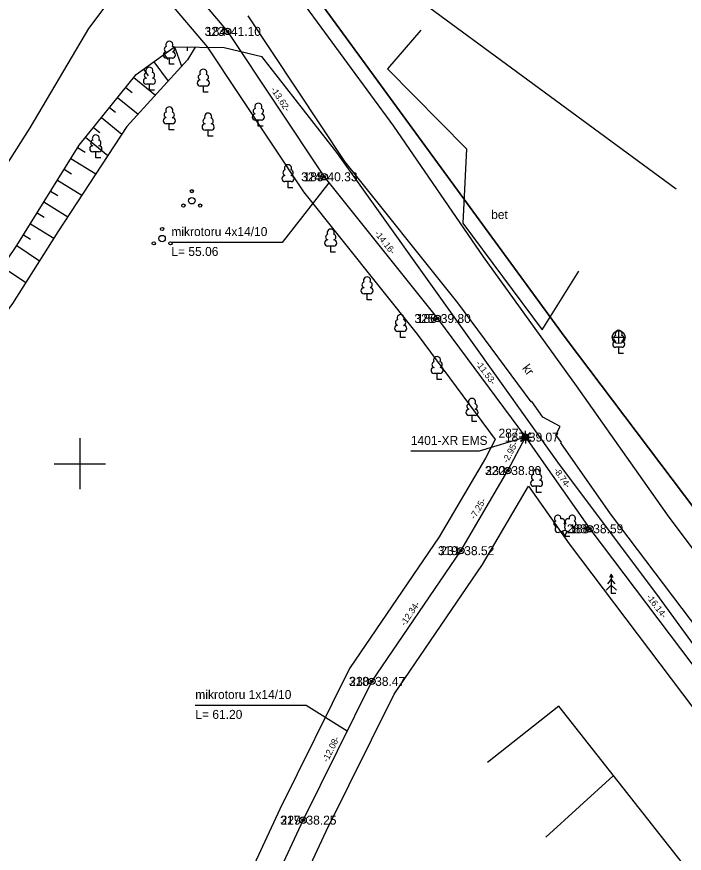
# Model space of a CAD drawing. Extents: x 647603 to 650850, y 6482647 to 6486043.
# Drawn here: x 648945.1 to 648997.1, y 6483719.6 to 6483784.9 of the extents above; entities that cross this region are included whole.
import ezdxf

# ---------------------------------------------------------------- set-up
doc = ezdxf.new("R2010")
doc.units = 0
for name, color, linetype in [('DTRASS', 7, 'Continuous'), ('JOONSIDE', 7, 'Continuous'), ('KKAEV', 7, 'Continuous'), ('KOORDPUNKT', 7, 'Continuous'), ('MOOTKORG_EH2000', 7, 'Continuous'), ('MOOTMPUNKT', 7, 'Continuous'), ('MOOTNR', 7, 'Continuous'), ('MOOTPIIR', 7, 'Continuous'), ('MPOHULIIN', 7, 'Continuous'), ('PIIR', 7, 'Continuous'), ('PUU', 7, 'Continuous'), ('RELJEEF', 7, 'Continuous'), ('SITRASS', 7, 'Continuous'), ('TEE', 7, 'Continuous'), ('VORK', 7, 'Continuous')]:
    doc.layers.add(name, color=color, linetype=linetype)

msp = doc.modelspace()

# ---------------------------------------------------------------- linework, layer by layer
at = {"layer": 'DTRASS'}
msp.add_line((648991.586, 6483725.631), (648986.357, 6483720.86), dxfattribs=at)
msp.add_lwpolyline([(649025.627, 6483682.458), (648987.356, 6483731.069), (648981.794, 6483726.691)], dxfattribs=at)
at = {"layer": 'KKAEV'}
for p, q in [((648992.026, 6483759.371), (648992.026, 6483760.371)), ((648991.526, 6483759.871), (648992.526, 6483759.871))]:
    msp.add_line(p, q, dxfattribs=at)
msp.add_circle((648992.026, 6483759.871), 0.5, dxfattribs=at)
at = {"layer": 'KOORDPUNKT'}
for centre, radius in [((648961.522, 6483783.736), 0.25), ((648961.522, 6483783.736), 0.025), ((648961.522, 6483783.736), 0.0221), ((648961.522, 6483783.736), 0.0191), ((648961.522, 6483783.736), 0.0161), ((648961.522, 6483783.736), 0.0132), ((648961.522, 6483783.736), 0.0102), ((648961.522, 6483783.736), 0.00726), ((648961.522, 6483783.736), 0.0043), ((648969.053, 6483772.39), 0.25), ((648969.053, 6483772.39), 0.025), ((648969.053, 6483772.39), 0.0221), ((648969.053, 6483772.39), 0.0191), ((648969.053, 6483772.39), 0.0161), ((648969.053, 6483772.39), 0.0132), ((648969.053, 6483772.39), 0.0102), ((648969.053, 6483772.39), 0.00726), ((648969.053, 6483772.39), 0.0043), ((648977.89, 6483761.33), 0.25), ((648977.89, 6483761.33), 0.025), ((648977.89, 6483761.33), 0.0221), ((648977.89, 6483761.33), 0.0191), ((648977.89, 6483761.33), 0.0161), ((648977.89, 6483761.33), 0.0132), ((648977.89, 6483761.33), 0.0102), ((648977.89, 6483761.33), 0.00726), ((648977.89, 6483761.33), 0.0043), ((648984.76, 6483752.071), 0.25), ((648984.76, 6483752.071), 0.025), ((648984.76, 6483752.071), 0.0221), ((648984.76, 6483752.071), 0.0191), ((648984.76, 6483752.071), 0.0161), ((648984.76, 6483752.071), 0.0132), ((648984.76, 6483752.071), 0.0102), ((648984.76, 6483752.071), 0.00726), ((648984.76, 6483752.071), 0.0043), ((648983.391, 6483749.462), 0.25), ((648983.391, 6483749.462), 0.025), ((648983.391, 6483749.462), 0.0221), ((648983.391, 6483749.462), 0.0191), ((648983.391, 6483749.462), 0.0161), ((648983.391, 6483749.462), 0.0132), ((648983.391, 6483749.462), 0.0102), ((648983.391, 6483749.462), 0.00726), ((648983.391, 6483749.462), 0.0043), ((648989.783, 6483744.919), 0.25), ((648989.783, 6483744.919), 0.025), ((648989.783, 6483744.919), 0.0221), ((648989.783, 6483744.919), 0.0191), ((648989.783, 6483744.919), 0.0161), ((648989.783, 6483744.919), 0.0132), ((648989.783, 6483744.919), 0.0102), ((648989.783, 6483744.919), 0.00726), ((648989.783, 6483744.919), 0.0043), ((648979.721, 6483743.21), 0.25), ((648979.721, 6483743.21), 0.025), ((648979.721, 6483743.21), 0.0221), ((648979.721, 6483743.21), 0.0191), ((648979.721, 6483743.21), 0.0161), ((648979.721, 6483743.21), 0.0132), ((648979.721, 6483743.21), 0.0102), ((648979.721, 6483743.21), 0.00726), ((648979.721, 6483743.21), 0.0043), ((648972.772, 6483733.01), 0.25), ((648972.772, 6483733.01), 0.025), ((648972.772, 6483733.01), 0.0221), ((648972.772, 6483733.01), 0.0191), ((648972.772, 6483733.01), 0.0161), ((648972.772, 6483733.01), 0.0132), ((648972.772, 6483733.01), 0.0102), ((648972.772, 6483733.01), 0.00726), ((648972.772, 6483733.01), 0.0043), ((648967.414, 6483722.179), 0.25), ((648967.414, 6483722.179), 0.025), ((648967.414, 6483722.179), 0.0221), ((648967.414, 6483722.179), 0.0191), ((648967.414, 6483722.179), 0.0161), ((648967.414, 6483722.179), 0.0132), ((648967.414, 6483722.179), 0.0102), ((648967.414, 6483722.179), 0.00726), ((648967.414, 6483722.179), 0.0043)]:
    msp.add_circle(centre, radius, dxfattribs=at)
at = {"layer": 'MOOTMPUNKT'}
for centre in [(648961.522, 6483783.736), (648969.053, 6483772.39), (648977.89, 6483761.33), (648984.76, 6483752.071), (648983.391, 6483749.462), (648989.783, 6483744.919), (648979.721, 6483743.21), (648972.772, 6483733.01), (648967.414, 6483722.179)]:
    msp.add_circle(centre, 0.1, dxfattribs=at)
at = {"layer": 'MOOTPIIR'}
for points in [[(648951.685, 6483792.255), (648959.92, 6483782.533), (648967.435, 6483771.21), (648976.305, 6483760.11), (648982.405, 6483751.888), (648981.642, 6483750.433), (648978.03, 6483744.28), (648971.041, 6483734.021), (648965.61, 6483723.044), (648958.734, 6483708.239), (648953.898, 6483699.474), (648953.997, 6483698.159), (648954.146, 6483696.165), (648958.135, 6483696.464), (648957.985, 6483698.459), (648957.976, 6483698.584), (648962.304, 6483706.429), (648969.218, 6483721.314), (648974.503, 6483731.999), (648981.412, 6483742.14), (648984.999, 6483748.251), (648988.166, 6483743.741), (648997.899, 6483730.859)], [(649067.421, 6483656.506), (649058.535, 6483665.838), (649050.726, 6483673.406), (649042.796, 6483680.909), (649035.82, 6483688.015), (649027.966, 6483696.771), (649024.033, 6483701.091), (649015.47, 6483712.521), (649009.635, 6483721.365), (649001.121, 6483733.231), (648991.4, 6483746.097), (648987.517, 6483751.626), (648987.558, 6483751.657), (648987.115, 6483752.254), (648987.46, 6483752.913), (648986.118, 6483753.617), (648985.247, 6483754.857), (648985.205, 6483754.828), (648979.475, 6483762.55), (648970.671, 6483773.57), (648963.124, 6483784.939)]]:
    msp.add_lwpolyline(points, dxfattribs=at)
at = {"layer": 'MPOHULIIN'}
msp.add_lwpolyline([(648996.522, 6483771.435), (648975.152, 6483787.151), (648944.987, 6483824.409), (648896.608, 6483850.301), (648849.253, 6483875.748), (648802.056, 6483900.843), (648755.707, 6483925.826), (648709.821, 6483946.817), (648663.458, 6483968.265), (648621.146, 6483987.685), (648575.983, 6484008.491), (648532.813, 6484028.415), (648366.763, 6484116.956), (648363.315, 6484156.515)], dxfattribs=at)
at = {"layer": 'PIIR'}
for points in [[(648923.14, 6483854.64), (649055.64, 6483937.7), (649168.27, 6483820.92), (649170.35, 6483818.76), (649115.03, 6483765.84), (649057.79, 6483709.37), (649050.24, 6483702.09), (649039.58, 6483692.54), (649025, 6483710.63), (648987.85, 6483759.84), (648952.12, 6483808.78)], [(648923.14, 6483854.64), (648915.56, 6483838.11), (648895, 6483793.26), (648903.93, 6483785.12), (648944.8, 6483805.19), (648952.12, 6483808.78), (648987.85, 6483759.84), (649025, 6483710.63), (649039.58, 6483692.54), (649033.51, 6483686.99), (648916.99, 6483572.2), (648792.06, 6483447.93), (648755.39, 6483507.63), (648659.25, 6483823.33), (648774.21, 6483927.54)]]:
    msp.add_lwpolyline(points, close=True, dxfattribs=at)
at = {"layer": 'PUU'}
for p, q in [((648957.223, 6483781.647), (648956.743, 6483781.647)), ((648956.983, 6483781.172), (648956.983, 6483781.647)), ((648957.363, 6483781.172), (648956.983, 6483781.172)), ((648955.669, 6483779.614), (648955.189, 6483779.614)), ((648955.429, 6483779.139), (648955.429, 6483779.614)), ((648955.809, 6483779.139), (648955.429, 6483779.139)), ((648959.871, 6483779.466), (648959.391, 6483779.466)), ((648959.631, 6483778.991), (648959.631, 6483779.466)), ((648960.011, 6483778.991), (648959.631, 6483778.991)), ((648957.213, 6483776.527), (648956.733, 6483776.527)), ((648956.973, 6483776.052), (648956.973, 6483776.527)), ((648964.16, 6483776.811), (648963.68, 6483776.811)), ((648963.92, 6483776.336), (648963.92, 6483776.811)), ((648964.3, 6483776.336), (648963.92, 6483776.336)), ((648957.353, 6483776.052), (648956.973, 6483776.052)), ((648960.246, 6483776.036), (648959.766, 6483776.036)), ((648960.006, 6483775.561), (648960.006, 6483776.036)), ((648960.386, 6483775.561), (648960.006, 6483775.561)), ((648951.485, 6483774.335), (648951.005, 6483774.335)), ((648951.245, 6483773.86), (648951.245, 6483774.335)), ((648951.625, 6483773.86), (648951.245, 6483773.86)), ((648966.477, 6483772.012), (648965.997, 6483772.012)), ((648966.237, 6483771.537), (648966.237, 6483772.012)), ((648966.617, 6483771.537), (648966.237, 6483771.537)), ((648969.807, 6483766.983), (648969.327, 6483766.983)), ((648969.567, 6483766.508), (648969.567, 6483766.983)), ((648969.947, 6483766.508), (648969.567, 6483766.508)), ((648972.643, 6483763.259), (648972.163, 6483763.259)), ((648972.403, 6483762.784), (648972.403, 6483763.259)), ((648972.783, 6483762.784), (648972.403, 6483762.784)), ((648975.256, 6483760.315), (648974.776, 6483760.315)), ((648975.016, 6483759.84), (648975.016, 6483760.315)), ((648975.396, 6483759.84), (648975.016, 6483759.84)), ((648992.273, 6483759.086), (648991.793, 6483759.086)), ((648992.033, 6483758.611), (648992.033, 6483759.086)), ((648992.413, 6483758.611), (648992.033, 6483758.611)), ((648978.105, 6483757.035), (648977.625, 6483757.035)), ((648977.865, 6483756.56), (648977.865, 6483757.035)), ((648978.245, 6483756.56), (648977.865, 6483756.56)), ((648980.826, 6483753.767), (648980.346, 6483753.767)), ((648980.586, 6483753.292), (648980.586, 6483753.767)), ((648980.966, 6483753.292), (648980.586, 6483753.292)), ((648985.862, 6483748.237), (648985.382, 6483748.237)), ((648985.622, 6483747.762), (648985.622, 6483748.237)), ((648986.002, 6483747.762), (648985.622, 6483747.762)), ((648987.387, 6483744.646), (648987.832, 6483744.821)), ((648987.827, 6483744.311), (648987.652, 6483744.751)), ((648987.827, 6483744.311), (648988.007, 6483744.751)), ((648988.207, 6483744.311), (648987.827, 6483744.311)), ((648987.832, 6483744.821), (648988.272, 6483744.641)), ((648991.45, 6483741.376), (648991.3, 6483741.126)), ((648991.6, 6483741.126), (648991.45, 6483741.376)), ((648991.45, 6483741.376), (648991.45, 6483739.876)), ((648991.45, 6483740.526), (648991.05, 6483740.126)), ((648991.45, 6483740.976), (648991.15, 6483740.626)), ((648991.75, 6483740.626), (648991.45, 6483740.976)), ((648991.85, 6483740.126), (648991.45, 6483740.526)), ((648991.81, 6483739.876), (648991.45, 6483739.876))]:
    msp.add_line(p, q, dxfattribs=at)
msp.add_lwpolyline([(648987.832, 6483745.316), (648987.812, 6483745.241), (648987.812, 6483745.221), (648987.822, 6483745.191), (648987.842, 6483745.156), (648987.847, 6483745.136), (648987.832, 6483745.101), (648987.807, 6483745.051), (648987.802, 6483745.026), (648987.807, 6483745.011), (648987.817, 6483744.981), (648987.852, 6483744.921), (648987.857, 6483744.901), (648987.852, 6483744.881), (648987.837, 6483744.846), (648987.832, 6483744.821)], dxfattribs=at)
for centre, radius in [((648958.731, 6483771.269), 0.125), ((648958.731, 6483770.519), 0.25), ((648958.081, 6483770.144), 0.125), ((648959.381, 6483770.144), 0.125), ((648956.416, 6483767.569), 0.25), ((648956.416, 6483768.319), 0.125), ((648955.766, 6483767.194), 0.125), ((648957.066, 6483767.194), 0.125)]:
    msp.add_circle(centre, radius, dxfattribs=at)
for centre, radius, start, end in [((648956.983, 6483782.692), 0.277, 332.5799, 207.4201), ((648956.813, 6483782.345), 0.233, 109.02174, 253.14154), ((648957.153, 6483782.345), 0.233, 286.85082, 70.98591), ((648956.746, 6483781.884), 0.238, 90.0016, 269.3953), ((648957.22, 6483781.884), 0.238, 270.6047, 89.9984), ((648955.429, 6483780.659), 0.277, 332.5799, 207.4201), ((648955.259, 6483780.312), 0.233, 109.02174, 253.14154), ((648955.599, 6483780.312), 0.233, 286.85082, 70.98591), ((648959.461, 6483780.164), 0.233, 109.02174, 253.14154), ((648959.631, 6483780.511), 0.277, 332.5799, 207.4201), ((648959.801, 6483780.164), 0.233, 286.85082, 70.98591), ((648955.192, 6483779.851), 0.238, 90.0016, 269.3953), ((648955.666, 6483779.851), 0.238, 270.6047, 89.9984), ((648959.394, 6483779.703), 0.238, 90.0016, 269.3953), ((648959.868, 6483779.703), 0.238, 270.6047, 89.9984), ((648956.973, 6483777.572), 0.277, 332.5799, 207.4201), ((648963.75, 6483777.509), 0.233, 109.02174, 253.14154), ((648963.92, 6483777.856), 0.277, 332.5799, 207.4201), ((648964.09, 6483777.509), 0.233, 286.85082, 70.98591), ((648956.736, 6483776.764), 0.238, 90.0016, 269.3953), ((648956.803, 6483777.225), 0.233, 109.02174, 253.14154), ((648957.143, 6483777.225), 0.233, 286.85082, 70.98591), ((648957.21, 6483776.764), 0.238, 270.6047, 89.9984), ((648959.836, 6483776.734), 0.233, 109.02174, 253.14154), ((648960.006, 6483777.081), 0.277, 332.5799, 207.4201), ((648960.176, 6483776.734), 0.233, 286.85082, 70.98591), ((648963.683, 6483777.048), 0.238, 90.0016, 269.3953), ((648964.157, 6483777.048), 0.238, 270.6047, 89.9984), ((648959.769, 6483776.273), 0.238, 90.0016, 269.3953), ((648960.243, 6483776.273), 0.238, 270.6047, 89.9984), ((648951.245, 6483775.38), 0.277, 332.5799, 207.4201), ((648951.075, 6483775.033), 0.233, 109.02174, 253.14154), ((648951.415, 6483775.033), 0.233, 286.85082, 70.98591), ((648951.008, 6483774.572), 0.238, 90.0016, 269.3953), ((648951.482, 6483774.572), 0.238, 270.6047, 89.9984), ((648966.237, 6483773.057), 0.277, 332.5799, 207.4201), ((648966, 6483772.249), 0.238, 90.0016, 269.3953), ((648966.067, 6483772.71), 0.233, 109.02174, 253.14154), ((648966.407, 6483772.71), 0.233, 286.85082, 70.98591), ((648966.474, 6483772.249), 0.238, 270.6047, 89.9984), ((648969.397, 6483767.681), 0.233, 109.02174, 253.14154), ((648969.567, 6483768.028), 0.277, 332.5799, 207.4201), ((648969.737, 6483767.681), 0.233, 286.85082, 70.98591), ((648969.33, 6483767.22), 0.238, 90.0016, 269.3953), ((648969.804, 6483767.22), 0.238, 270.6047, 89.9984), ((648972.403, 6483764.304), 0.277, 332.5799, 207.4201), ((648972.233, 6483763.957), 0.233, 109.02174, 253.14154), ((648972.573, 6483763.957), 0.233, 286.85082, 70.98591), ((648972.166, 6483763.496), 0.238, 90.0016, 269.3953), ((648972.64, 6483763.496), 0.238, 270.6047, 89.9984), ((648975.016, 6483761.36), 0.277, 332.5799, 207.4201), ((648974.779, 6483760.552), 0.238, 90.0016, 269.3953), ((648974.846, 6483761.013), 0.233, 109.02174, 253.14154), ((648975.186, 6483761.013), 0.233, 286.85082, 70.98591), ((648975.253, 6483760.552), 0.238, 270.6047, 89.9984), ((648991.863, 6483759.784), 0.233, 109.02174, 253.14154), ((648992.033, 6483760.131), 0.277, 332.5799, 207.4201), ((648992.203, 6483759.784), 0.233, 286.85082, 70.98591), ((648991.796, 6483759.323), 0.238, 90.0016, 269.3953), ((648992.27, 6483759.323), 0.238, 270.6047, 89.9984), ((648977.865, 6483758.08), 0.277, 332.5799, 207.4201), ((648977.628, 6483757.272), 0.238, 90.0016, 269.3953), ((648977.695, 6483757.733), 0.233, 109.02174, 253.14154), ((648978.035, 6483757.733), 0.233, 286.85082, 70.98591), ((648978.102, 6483757.272), 0.238, 270.6047, 89.9984), ((648980.586, 6483754.812), 0.277, 332.5799, 207.4201), ((648980.349, 6483754.004), 0.238, 90.0016, 269.3953), ((648980.416, 6483754.465), 0.233, 109.02174, 253.14154), ((648980.756, 6483754.465), 0.233, 286.85082, 70.98591), ((648980.823, 6483754.004), 0.238, 270.6047, 89.9984), ((648985.622, 6483749.282), 0.277, 332.5799, 207.4201), ((648985.452, 6483748.935), 0.233, 109.02174, 253.14154), ((648985.792, 6483748.935), 0.233, 286.85082, 70.98591), ((648985.385, 6483748.474), 0.238, 90.0016, 269.3953), ((648985.859, 6483748.474), 0.238, 270.6047, 89.9984), ((648987.27, 6483745.725), 0.256, 111.50269, 232.51731), ((648987.27, 6483745.725), 0.256, 350.48556, 111.50017), ((648987.605, 6483745.475), 0.224, 308.50412, 111.57247), ((648988.068, 6483745.47), 0.225, 67.7016, 230.51262), ((648988.406, 6483745.716), 0.256, 67.6168, 188.63142), ((648988.406, 6483745.716), 0.256, 306.59966, 67.61428), ((648987.196, 6483745.314), 0.224, 111.43041, 274.49868), ((648987.301, 6483744.869), 0.237, 111.50143, 291.50036), ((648987.831, 6483745.078), 0.237, 66.76552, 111.50149), ((648988.362, 6483744.861), 0.237, 247.61661, 67.61554), ((648988.473, 6483745.304), 0.224, 264.6183, 67.68657)]:
    msp.add_arc(centre, radius, start, end, dxfattribs=at)
at = {"layer": 'RELJEEF'}
for p, q in [((648957.382, 6483782.542), (648957.93, 6483781.014)), ((648958.381, 6483782.524), (648958.376, 6483782.214)), ((648956.572, 6483781.959), (648956.869, 6483781.553)), ((648955.765, 6483781.369), (648956.875, 6483779.85)), ((648954.957, 6483780.779), (648955.327, 6483780.273)), ((648954.205, 6483780.131), (648955.891, 6483778.765)), ((648953.575, 6483779.354), (648954.068, 6483778.955)), ((648952.946, 6483778.577), (648954.546, 6483777.282)), ((648952.317, 6483777.8), (648952.783, 6483777.422)), ((648951.687, 6483777.023), (648953.286, 6483775.728)), ((648951.058, 6483776.246), (648951.561, 6483775.838)), ((648950.429, 6483775.469), (648952.185, 6483774.047)), ((648949.822, 6483774.675), (648950.415, 6483774.309)), ((648949.296, 6483773.824), (648951.249, 6483772.617)), ((648948.771, 6483772.974), (648949.35, 6483772.616)), ((648948.245, 6483772.123), (648950.153, 6483770.944)), ((648947.719, 6483771.273), (648948.285, 6483770.923)), ((648947.193, 6483770.422), (648949.057, 6483769.27)), ((648946.667, 6483769.572), (648947.22, 6483769.23)), ((648946.141, 6483768.721), (648947.969, 6483767.591)), ((648945.616, 6483767.87), (648946.161, 6483767.533)), ((648945.09, 6483767.02), (648946.85, 6483765.826)), ((648943.967, 6483765.365), (648945.779, 6483764.136))]:
    msp.add_line(p, q, dxfattribs=at)
msp.add_lwpolyline([(648958.983, 6483782.513), (648958.393, 6483781.524), (648953.671, 6483776.317), (648948.29, 6483768.098), (648944.737, 6483762.492), (648931.625, 6483744.623)], dxfattribs=at)
at = {"layer": 'SITRASS'}
for p, q in [((648984.583, 6483752.248), (648984.406, 6483752.425)), ((648984.76, 6483752.321), (648984.76, 6483752.571)), ((648984.937, 6483752.248), (648985.114, 6483752.425)), ((648984.51, 6483752.071), (648984.26, 6483752.071)), ((648984.583, 6483751.894), (648984.406, 6483751.717)), ((648984.76, 6483751.821), (648984.76, 6483751.571)), ((648984.937, 6483751.894), (648985.114, 6483751.717)), ((648985.01, 6483752.071), (648985.26, 6483752.071))]:
    msp.add_line(p, q, dxfattribs=at)
for points in [[(648951.658, 6483795.996), (648953.296, 6483793.447), (648961.522, 6483783.736), (648969.053, 6483772.39), (648977.89, 6483761.33), (648984.76, 6483752.071)], [(648969.426, 6483771.923), (648965.791, 6483767.263), (648957.135, 6483767.263)], [(648955.991, 6483698.309), (648955.937, 6483699.029), (648960.519, 6483707.334), (648967.414, 6483722.179), (648972.772, 6483733.01), (648979.721, 6483743.21), (648983.391, 6483749.462), (648984.76, 6483752.071)], [(648984.76, 6483752.071), (648981.133, 6483750.967), (648975.814, 6483750.967)], [(648984.76, 6483752.071), (648989.783, 6483744.919), (648999.51, 6483732.045), (649007.987, 6483720.231), (649013.834, 6483711.37), (649022.49, 6483699.815), (649026.482, 6483695.43), (649034.361, 6483686.646), (649041.395, 6483679.482), (649049.343, 6483671.961), (649057.114, 6483664.43), (649065.96, 6483655.14), (649075.786, 6483644.449), (649085.221, 6483633.984), (649094.097, 6483623.859), (649104.85, 6483611.19), (649113.818, 6483600.814), (649121.901, 6483591.603), (649122.744, 6483590.971)], [(648970.856, 6483729.136), (648967.662, 6483731.134), (648959.006, 6483731.134)]]:
    msp.add_lwpolyline(points, dxfattribs=at)
for radius in [0.25, 0.225, 0.2, 0.175, 0.15, 0.125, 0.1, 0.075, 0.05, 0.025]:
    msp.add_circle((648984.76, 6483752.071), radius, dxfattribs=at)
at = {"layer": 'TEE'}
for points in [[(648889.493, 6483863.405), (648899.88, 6483857.037), (648910.063, 6483850.538), (648919.989, 6483843.323), (648929.059, 6483834.775), (648937.496, 6483825.797), (648945.048, 6483816.003), (648952.365, 6483806.098), (648960.169, 6483796.21), (648967.286, 6483786.119), (648974.453, 6483776.331), (648981.466, 6483766.144), (648988.719, 6483756.065), (648995.929, 6483745.828), (649003.291, 6483736.056), (649025.018, 6483707.01), (649032.661, 6483697.558), (649041.019, 6483688.47), (649049.79, 6483679.992), (649058.442, 6483671.318), (649067.138, 6483662.574), (649075.637, 6483653.643)], [(648931.526, 6483760.495), (648932.788, 6483759.703), (648934.735, 6483759.971), (648940.975, 6483768.133), (648946.128, 6483776.212), (648950.705, 6483783.962), (648953.457, 6483787.648), (648955.068, 6483792.075), (648953.671, 6483794.932), (648949.952, 6483798.154), (648945.481, 6483800.176), (648941.44, 6483800.21), (648936.15, 6483798.036), (648927.871, 6483793.545), (648921.165, 6483788.712), (648915.91, 6483783.151), (648913.271, 6483778.593), (648911.887, 6483773.17), (648912.262, 6483767.63), (648915.268, 6483763.247), (648919.07, 6483760.629), (648920.039, 6483760.947)], [(648976.583, 6483783.828), (648973.984, 6483780.818), (648980.158, 6483774.576), (648979.88, 6483768.763), (648986.059, 6483760.438), (648988.906, 6483765.014)], [(648929.658, 6483746.118), (648931.856, 6483748.695), (648939.078, 6483758.155), (648945.093, 6483767.025), (648949.939, 6483774.864), (648954.397, 6483780.369), (648957.369, 6483782.542), (648961.265, 6483782.471), (648964.183, 6483781.777)], [(649091.596, 6483627.772), (649083.624, 6483636.808), (649075.502, 6483645.912), (649067.054, 6483655.128), (649058.628, 6483663.919), (649050.114, 6483672.471), (649041.277, 6483681.587), (649032.508, 6483690.585), (649024.62, 6483700.283), (649016.955, 6483710.019), (649009.302, 6483720.077), (649002.259, 6483729.86), (648994.991, 6483739.815), (648987.422, 6483749.945), (648980.355, 6483759.816), (648970.047, 6483774.277), (648964.183, 6483781.777)]]:
    msp.add_lwpolyline(points, dxfattribs=at)
at = {"layer": 'VORK'}
for p, q in [((648950, 6483752), (648950, 6483748)), ((648948, 6483750), (648952, 6483750))]:
    msp.add_line(p, q, dxfattribs=at)

# ---------------------------------------------------------------- texts
at = {"layer": 'JOONSIDE'}
for s, rotation, p in [('-13.62-', 303.57454, (648964.867, 6483779.194)), ('-14.16-', 308.62504, (648972.953, 6483767.95)), ('-11.53-', 306.5747, (648980.846, 6483757.808)), ('-2.95-', 62.31301, (648983.367, 6483750.009)), ('-8.74-', 305.08117, (648986.922, 6483749.471)), ('-7.25-', 59.58655, (648980.813, 6483745.613)), ('-12.34-', 55.73439, (648975.358, 6483737.294)), ('-16.14-', 307.07301, (648994.158, 6483739.585)), ('-12.08-', 63.6788, (648969.326, 6483726.663))]:
    msp.add_text(s, height=0.5, rotation=rotation, dxfattribs=at).set_placement(p)
at = {"layer": 'KOORDPUNKT'}
for s, p in [('323 ', (648959.725, 6483783.386)), ('324 ', (648967.256, 6483772.04)), ('325 ', (648976.093, 6483760.98)), ('287 ', (648982.655, 6483752.03)), ('320 ', (648981.594, 6483749.112)), ('288 ', (648987.986, 6483744.569)), ('319 ', (648977.924, 6483742.86)), ('318 ', (648970.975, 6483732.66)), ('317 ', (648965.617, 6483721.829))]:
    msp.add_text(s, height=0.7, dxfattribs=at).set_placement(p)
at = {"layer": 'MOOTKORG_EH2000'}
for s, p in [(' 41.10', (648961.522, 6483783.386)), (' 40.33', (648969.053, 6483772.04)), (' 39.80', (648977.89, 6483760.98)), (' 39.07', (648984.76, 6483751.721)), (' 38.80', (648983.391, 6483749.112)), (' 38.59', (648989.783, 6483744.569)), (' 38.52', (648979.721, 6483742.86)), (' 38.47', (648972.772, 6483732.66)), (' 38.25', (648967.414, 6483721.829))]:
    msp.add_text(s, height=0.7, dxfattribs=at).set_placement(p)
at = {"layer": 'MOOTNR'}
for s, p in [('184 ', (648959.842, 6483783.386)), ('185 ', (648967.443, 6483772.04)), ('186 ', (648976.28, 6483760.98)), ('187 ', (648983.15, 6483751.721)), ('232 ', (648981.641, 6483749.112)), ('188 ', (648988.173, 6483744.569)), ('231 ', (648978.111, 6483742.86)), ('230 ', (648971.022, 6483732.66)), ('229 ', (648965.664, 6483721.829))]:
    msp.add_text(s, height=0.7, dxfattribs=at).set_placement(p)
at = {"layer": 'SITRASS'}
for s, p in [('mikrotoru 4x14/10 ', (648957.135, 6483767.763)), ('L= 55.06', (648957.135, 6483766.213)), ('1401-XR EMS', (648975.814, 6483751.467)), ('mikrotoru 1x14/10 ', (648959.006, 6483731.634)), ('L= 61.20', (648959.006, 6483730.084))]:
    msp.add_text(s, height=0.7, dxfattribs=at).set_placement(p)
at = {"layer": 'TEE'}
msp.add_text('bet', height=0.7, dxfattribs=at).set_placement((648982.081, 6483769.093))
msp.add_text('kr', height=0.7, rotation=307.28407, dxfattribs=at).set_placement((648984.465, 6483757.435))

doc.saveas('drawing.dxf')
